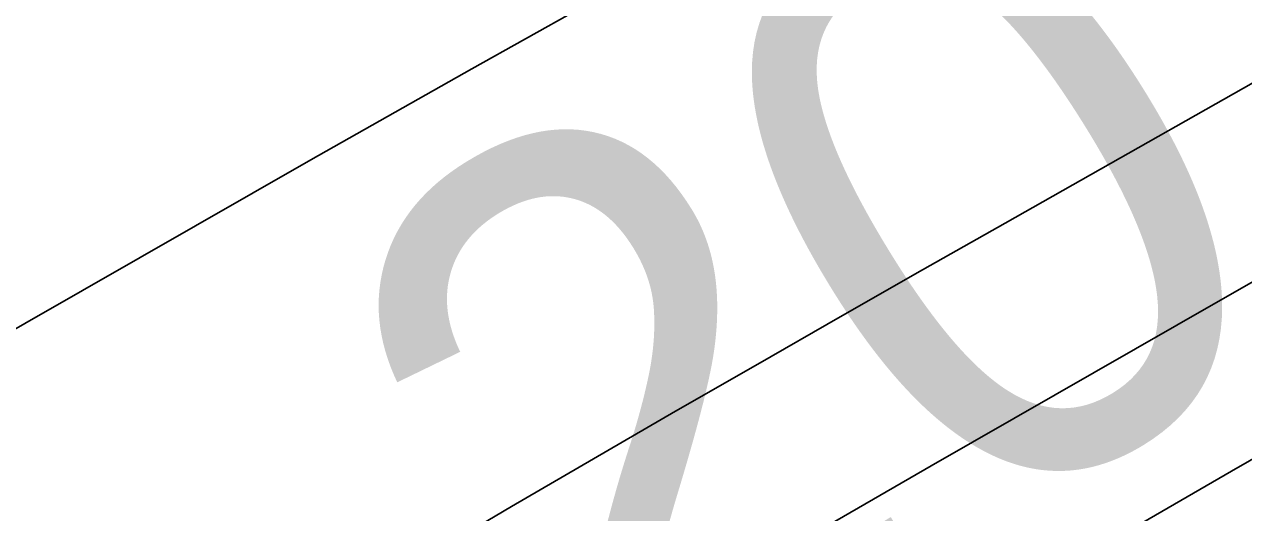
# Model space of a CAD drawing. Extents: x 3445503 to 3483459, y 540493 to 566012.
# Drawn here: x 3476409.2 to 3476550.2, y 551653.5 to 551710 of the extents above; entities that cross this region are included whole.
import ezdxf

# ---------------------------------------------------------------- set-up
doc = ezdxf.new("R2010")
doc.units = 0
for name, color, linetype in [('V-RIVR-EDGE', 7, 'Continuous'), ('V-RIVR-RANG', 7, 'Continuous'), ('V-TOPO-DPTH', 7, 'Continuous'), ('V-TOPO-MINR', 7, 'Continuous')]:
    doc.layers.add(name, color=color, linetype=linetype)

msp = doc.modelspace()

# ---------------------------------------------------------------- linework, layer by layer
at = {"layer": 'V-RIVR-EDGE'}
msp.add_spline([(3477967.3848833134, 552440.8059690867), (3477956.324274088, 552434.4645256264), (3477946.922800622, 552428.2304005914), (3477938.2208844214, 552423.7327046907), (3477929.172198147, 552419.58349804), (3477921.163822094, 552414.388823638), (3477919.4179374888, 552411.2644546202), (3477918.3664526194, 552407.7907367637), (3477915.2291897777, 552404.3221764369), (3477908.61305155, 552399.8193230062), (3477903.741938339, 552398.0932089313), (3477897.8270765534, 552396.0220439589), (3477895.3893709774, 552394.2899127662), (3477890.1714876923, 552392.9122879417), (3477887.3861524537, 552391.1810163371), (3477883.9004003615, 552387.3656859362), (3477874.497207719, 552380.4363015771), (3477864.3996153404, 552373.8562660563), (3477857.0907965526, 552370.3980207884), (3477852.909785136, 552366.5844095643), (3477848.381144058, 552362.7716579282), (3477844.5451835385, 552357.9142981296), (3477836.8938926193, 552356.5426904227), (3477833.4090001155, 552353.0749896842), (3477830.613349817, 552347.1721621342), (3477822.605833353, 552342.3251173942), (3477810.0688162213, 552333.3176913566), (3477792.657247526, 552321.1936325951), (3477781.52192369, 552316.7019538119), (3477774.9023471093, 552310.8085817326), (3477768.981468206, 552306.3040091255), (3477763.756708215, 552302.1453470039), (3477759.9310627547, 552301.4595431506), (3477756.0985405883, 552297.9927020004), (3477741.122958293, 552286.9055151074), (3477723.7062320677, 552272.6956783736), (3477708.732368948, 552262.3037508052), (3477698.9806870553, 552255.0275963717), (3477689.5869498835, 552251.922138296), (3477683.6652113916, 552247.0699360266), (3477677.043915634, 552240.4813046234), (3477664.1601284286, 552231.8223678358), (3477659.2829980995, 552227.6628461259), (3477652.325247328, 552225.5942599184), (3477646.05759835, 552221.4381765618), (3477633.1695132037, 552211.0410914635), (3477593.4640879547, 552180.5476742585), (3477582.3218874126, 552173.2749581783), (3477570.133359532, 552164.6143022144), (3477532.8716569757, 552138.2864238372), (3477506.055176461, 552118.5377213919), (3477500.1351571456, 552114.3807784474), (3477492.8237595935, 552109.879644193), (3477485.8591321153, 552105.0300206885), (3477479.9494278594, 552105.044633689), (3477473.686936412, 552102.974328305), (3477446.1786349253, 552084.6178636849), (3477429.4631851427, 552072.8397154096), (3477413.0962246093, 552061.4083372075), (3477403.3445427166, 552054.1321827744), (3477399.864807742, 552052.7502600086), (3477395.341324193, 552051.0232863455), (3477385.9467274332, 552047.5701986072), (3477366.105189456, 552036.8426756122), (3477295.433217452, 551995.3016125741), (3477256.0874561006, 551969.6741510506), (3477245.9924424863, 551964.1370045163), (3477236.5866710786, 551956.1647311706), (3477232.406519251, 551952.6987496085), (3477223.3586925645, 551948.89717262), (3477210.8268329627, 551941.975524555), (3477195.5096381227, 551933.3226048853), (3477189.23941038, 551928.1236325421), (3477182.2756424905, 551923.6216386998), (3477175.6646617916, 551921.2045632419), (3477171.836437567, 551919.4758704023), (3477168.3515450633, 551916.0081696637), (3477159.6496288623, 551911.5104737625), (3477143.6328767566, 551901.1211249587), (3477124.4848789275, 551889.6966234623), (3477117.871319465, 551886.2366590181), (3477112.3066661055, 551885.2075234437), (3477107.4346933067, 551883.1337797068), (3477100.8211338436, 551879.6738152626), (3477094.5517656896, 551874.8224725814), (3477091.412783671, 551870.6586529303), (3477085.147713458, 551867.54545856), (3477074.3548617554, 551860.9671422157), (3477058.344126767, 551853.011201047), (3477036.0640236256, 551840.203917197), (3477024.5707550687, 551831.5415420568), (3477014.1263926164, 551825.3099957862), (3477007.5162715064, 551823.2405499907), (3476990.806838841, 551813.8958093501), (3476960.862550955, 551794.5024728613), (3476943.4492630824, 551781.6831547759), (3476927.7818598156, 551771.9882057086), (3476905.500897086, 551758.8332921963), (3476879.0389229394, 551741.8647674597), (3476864.071076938, 551733.9062475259), (3476854.3211142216, 551727.325352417), (3476848.0526056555, 551722.8216393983), (3476839.70175747, 551719.7136025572), (3476833.4427043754, 551719.0338158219), (3476830.31231824, 551718.3462927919), (3476827.173336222, 551714.182473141), (3476822.9949035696, 551711.4117509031), (3476800.371468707, 551700.343474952), (3476764.179302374, 551684.7895373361), (3476719.29037737, 551666.8236817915), (3476694.587181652, 551658.1939710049), (3476687.274064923, 551652.9975774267), (3476681.7085519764, 551651.6208121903), (3476674.7516607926, 551649.8998556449), (3476665.709851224, 551648.5316862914), (3476648.669121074, 551645.7927688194), (3476639.2779626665, 551643.7301997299), (3476627.4490986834, 551639.9354994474), (3476617.009034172, 551635.4421014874), (3476607.2625098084, 551630.2517250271), (3476595.080858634, 551624.3721063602), (3476590.5590942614, 551623.3403920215), (3476578.3920560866, 551623.3704776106), (3476574.5664106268, 551622.6846737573), (3476569.6944378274, 551620.6109300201), (3476563.7744185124, 551616.4539870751), (3476559.595126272, 551613.3356351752), (3476542.5552557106, 551610.944347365), (3476516.4692776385, 551605.4467418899), (3476500.8139086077, 551600.6186080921), (3476493.860455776, 551600.2881701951), (3476490.382439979, 551599.6015067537), (3476484.8160674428, 551597.8771118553), (3476475.769959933, 551594.7707941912), (3476466.7143969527, 551587.8405502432), (3476459.750629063, 551583.3385564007), (3476454.1842565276, 551581.6141615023), (3476446.5243697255, 551576.7662571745), (3476440.255001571, 551571.9149144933), (3476435.0311011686, 551568.1038820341), (3476422.854607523, 551564.3100413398), (3476402.3126526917, 551551.4984595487), (3476381.420489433, 551537.6448483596), (3476372.0198755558, 551531.7583529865), (3476359.8339264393, 551524.140586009), (3476350.7740655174, 551515.4721937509), (3476342.071289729, 551510.6268681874), (3476327.10172455, 551501.9730889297), (3476312.481508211, 551494.0137094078), (3476294.027910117, 551482.2398590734), (3476278.3630856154, 551473.5877989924), (3476258.5155305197, 551460.4268683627), (3476247.7175212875, 551451.7627740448), (3476240.7477362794, 551444.8273725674), (3476231.3445436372, 551437.8979882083), (3476220.5534111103, 551432.0149311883), (3476209.412070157, 551425.0898447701), (3476201.752183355, 551420.2419404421), (3476188.86323862, 551409.4972256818), (3476180.8488454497, 551401.8691436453), (3476169.01310476, 551395.2934060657), (3476157.8666062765, 551386.2825416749), (3476151.592940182, 551379.6930506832), (3476140.805246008, 551375.200512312), (3476129.659607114, 551366.5372775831), (3476121.6409160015, 551357.171047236), (3476113.974152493, 551349.5421056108), (3476103.18130079, 551342.9637892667), (3476089.95590104, 551336.7391197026), (3476064.211535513, 551328.8072470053), (3476038.8070633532, 551317.7458477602), (3476021.0538821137, 551308.0560562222), (3476001.9050246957, 551296.2839250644), (3475987.974050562, 551285.889418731), (3475980.311584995, 551279.9986254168), (3475968.8286314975, 551275.5078062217), (3475961.8691615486, 551272.74396069), (3475958.38169028, 551268.2333709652), (3475953.4976832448, 551261.2928119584), (3475933.6613027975, 551252.651066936), (3475913.8197648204, 551241.923543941), (3475899.54373979, 551232.5727861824), (3475888.3989604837, 551224.2571811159), (3475872.030280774, 551212.1305435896), (3475859.1439148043, 551202.4287178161), (3475843.822422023, 551192.0376498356), (3475828.851137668, 551182.688611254), (3475807.6165022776, 551170.9216376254), (3475790.902771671, 551159.8387486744), (3475778.359737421, 551148.3979150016), (3475750.8454188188, 551127.6080427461), (3475732.386663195, 551113.7484144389), (3475710.1082792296, 551101.6363899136), (3475688.5242950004, 551089.1750165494), (3475657.5457140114, 551073.2605554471), (3475627.610881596, 551057.6911452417), (3475610.205330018, 551048.0004941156), (3475592.8023572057, 551039.3527319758), (3475578.883417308, 551033.8250409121), (3475567.7575489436, 551033.1572884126), (3475559.4084199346, 551030.7445108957), (3475547.22161123, 551022.7791142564), (3475531.193684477, 551007.8705798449), (3475514.128026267, 550995.0504021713), (3475489.7561280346, 550979.8148682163), (3475462.248686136, 550961.8060332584), (3475436.832179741, 550945.8778187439), (3475412.1117922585, 550930.2955147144), (3475404.102556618, 550924.7532106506), (3475394.356891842, 550919.9104638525), (3475383.5657593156, 550914.0274068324), (3475369.9892915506, 550906.4130782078), (3475361.2813582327, 550899.4819746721), (3475348.7563753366, 550895.3413639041), (3475341.099067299, 550891.5363485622), (3475331.346525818, 550883.9125644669), (3475319.5056275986, 550875.251048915), (3475304.183275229, 550864.5123512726), (3475282.257678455, 550854.4852451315), (3475261.025621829, 550843.7611604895), (3475243.971997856, 550835.8077980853), (3475209.5136818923, 550818.5114142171), (3475176.085361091, 550795.9980066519), (3475149.619948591, 550777.6389632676), (3475114.789934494, 550750.6098084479), (3475097.3766466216, 550737.7904903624), (3475087.6146496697, 550726.3427799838), (3475078.202861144, 550715.9370990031), (3475072.9712244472, 550708.9973995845), (3475070.5317996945, 550706.5700090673), (3475067.0529243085, 550705.5357159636), (3475062.1826706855, 550704.1572315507), (3475055.2206219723, 550700.3504970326), (3475048.2534157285, 550694.4579845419), (3475043.3668299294, 550686.4745365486), (3475033.264080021, 550677.8087230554), (3475023.50638101, 550668.099160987), (3475018.97344199, 550662.5482610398), (3475016.528000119, 550657.6874628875), (3475015.1288855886, 550654.2146046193), (3475012.339252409, 550650.7451847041), (3475004.6767868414, 550644.8543913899), (3475000.49319666, 550639.9978911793), (3474998.0511931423, 550636.527611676), (3474987.9467240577, 550627.1665388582), (3474974.703272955, 550613.6416463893), (3474958.329435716, 550599.4292308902), (3474946.4885374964, 550590.7677153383), (3474937.4321149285, 550583.4898417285), (3474926.2856164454, 550574.4789773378), (3474912.7005527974, 550563.388352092), (3474895.6417712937, 550553.3492117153), (3474877.8877304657, 550543.3117905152), (3474859.783481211, 550532.2323399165), (3474849.689327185, 550527.0428230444), (3474846.203575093, 550523.2274926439), (3474838.546267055, 550519.4224773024), (3474826.015267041, 550512.8484588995), (3474803.3961301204, 550503.518331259), (3474763.728526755, 550488.3206191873), (3474757.461737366, 550484.5121654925), (3474754.3296320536, 550483.1293831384), (3474743.1960273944, 550479.3329636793), (3474732.059843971, 550474.4936552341), (3474701.4383481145, 550462.4022608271), (3474681.260355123, 550456.1947830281), (3474669.430631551, 550452.0524530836), (3474656.205231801, 550445.8277835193), (3474651.328101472, 550441.6682618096), (3474649.580497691, 550437.8486334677), (3474646.428621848, 550428.4703688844), (3474639.474309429, 550427.7923013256), (3474629.0385428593, 550425.0370516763), (3474622.08423044, 550424.3589841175), (3474617.2174151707, 550424.3710183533), (3474614.0844502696, 550422.6406063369), (3474611.296536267, 550419.8664457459), (3474606.4228442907, 550417.0974426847), (3474599.8170211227, 550416.7661451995), (3474592.512500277, 550415.0460482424), (3474584.1633712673, 550412.633270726), (3474580.6801979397, 550409.8608293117), (3474579.97806191, 550407.0815111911), (3474579.2707683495, 550402.2164150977), (3474577.524024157, 550398.7444164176), (3474572.3009833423, 550395.2810136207), (3474569.5259631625, 550397.7212979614), (3474568.8350017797, 550399.4611654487), (3474566.39901538, 550398.4242935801), (3474565.003339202, 550396.3419539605), (3474560.8317832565, 550396.3522690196), (3474558.046448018, 550394.620997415), (3474557.349469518, 550393.9274572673), (3474552.8216880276, 550390.4623352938), (3474550.030335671, 550386.2976560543), (3474547.2398429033, 550382.480606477), (3474544.4553672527, 550381.0969645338), (3474541.6777683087, 550382.4943598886), (3474539.93876041, 550382.1510281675), (3474539.237483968, 550379.7193397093), (3474537.4838630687, 550373.4663037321), (3474536.4297994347, 550368.9496968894), (3474533.638447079, 550364.7850176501), (3474528.767333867, 550363.058903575), (3474524.9425479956, 550362.7207293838), (3474521.1297963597, 550367.2493704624), (3474518.3504782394, 550367.9515064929), (3474514.8690240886, 550365.8743244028), (3474513.4733479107, 550363.7919847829), (3474515.539355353, 550355.7913450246), (3474514.1368024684, 550350.9279681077), (3474510.6458928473, 550345.0268597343), (3474504.717277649, 550337.393620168), (3474501.5877511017, 550337.0537268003), (3474494.9827875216, 550337.0700589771), (3474490.1151126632, 550336.7344635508), (3474486.2911863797, 550336.7439190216), (3474483.5049915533, 550334.665017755), (3474481.7616857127, 550332.5835377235), (3474479.668171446, 550329.4600282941), (3474476.1884364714, 550328.0781055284), (3474468.885634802, 550327.0532678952), (3474462.629160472, 550327.4163701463), (3474450.808032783, 550326.750336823), (3474441.4194531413, 550325.7306567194), (3474433.070324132, 550323.3178792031), (3474424.3727058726, 550320.5583316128), (3474416.3677681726, 550316.7541758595), (3474412.183318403, 550311.5500459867), (3474406.9585584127, 550307.3913838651), (3474397.2111744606, 550301.8533777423), (3474391.99586994, 550301.5186419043), (3474386.088744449, 550302.5761438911), (3474381.571278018, 550303.282577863), (3474374.9663144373, 550303.29891004), (3474367.313304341, 550301.232043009), (3474361.396723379, 550298.4656187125), (3474352.692228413, 550292.9250338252), (3474347.1249962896, 550290.8530092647), (3474344.6941674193, 550291.9019153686), (3474343.6555763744, 550293.6426424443), (3474340.8745390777, 550293.6495191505), (3474339.4754245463, 550290.1766608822), (3474332.171763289, 550288.804193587), (3474327.3015096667, 550287.4257091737), (3474316.868321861, 550285.713348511), (3474310.6084091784, 550284.6859321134), (3474304.3545136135, 550286.0919233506), (3474293.2303644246, 550286.119430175), (3474261.933379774, 550282.0252371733), (3474232.365087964, 550274.1028199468), (3474219.840105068, 550269.962209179), (3474206.624160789, 550267.5614658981), (3474200.707579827, 550264.7950416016), (3474193.397901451, 550260.9891666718), (3474172.5229299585, 550254.0881487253), (3474156.866701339, 550248.9123852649), (3474145.3846074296, 550244.7691957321), (3474138.0800865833, 550243.0490987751), (3474131.475123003, 550243.0654309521), (3474123.8212533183, 550240.6509342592), (3474116.8617833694, 550237.8870887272), (3474100.516312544, 550235.1464520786), (3474090.0865630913, 550234.8246100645), (3474081.393242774, 550233.8032107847), (3474068.173860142, 550230.0119488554), (3474051.4764617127, 550225.5340234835), (3474039.295670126, 550220.0020344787), (3474031.2976091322, 550218.9789160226), (3474029.5560224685, 550217.5926953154), (3474028.8504480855, 550213.4228585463), (3474027.1131593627, 550213.77478615), (3474025.036836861, 550217.603869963), (3474021.9098890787, 550218.3068655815), (3474017.0361971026, 550215.53786252), (3474014.6010702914, 550214.8486203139), (3474009.387484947, 550215.2091437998), (3474003.125853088, 550213.4864680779), (3473996.173259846, 550213.5036598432), (3473986.43791013, 550212.8324689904), (3473971.4812387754, 550209.3931346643), (3473947.8217916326, 550201.1084747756), (3473927.9965858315, 550196.985915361), (3473915.481058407, 550196.6692308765), (3473910.9584344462, 550195.2898868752), (3473900.519229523, 550191.1441185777), (3473896.3399372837, 550188.0257666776), (3473890.081743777, 550187.6936096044), (3473880.6914449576, 550185.9786701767), (3473877.557620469, 550183.9006284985), (3473876.1593655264, 550180.7753998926), (3473870.9371843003, 550177.6596267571), (3473863.28589338, 550176.2880190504), (3473852.851845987, 550174.2280287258), (3473846.584197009, 550170.071945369), (3473843.4469341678, 550166.6033850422), (3473829.887658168, 550165.9416496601), (3473817.364394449, 550162.4962982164), (3473797.202733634, 550162.8937839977), (3473790.9393825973, 550160.4758489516), (3473774.2359670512, 550153.5645159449), (3473761.365933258, 550150.4676537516), (3473751.280375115, 550148.7544335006), (3473741.5476041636, 550149.1261316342), (3473732.1598841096, 550148.454081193), (3473721.729275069, 550147.7846095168), (3473708.5133307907, 550145.3838662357), (3473703.986408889, 550142.266373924), (3473699.8036782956, 550137.7575033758), (3473693.194416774, 550136.035687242), (3473684.503675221, 550136.0571769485), (3473676.5099121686, 550136.7722068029), (3473667.814872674, 550135.055548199), (3473650.414478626, 550127.4506750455), (3473634.408041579, 550121.2328821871), (3473613.526193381, 550111.5508269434), (3473599.600376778, 550103.2420985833), (3473599.594359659, 550100.8086909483), (3473599.5814658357, 550095.5942460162), (3473597.494828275, 550095.2517738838), (3473595.7566799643, 550095.256071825), (3473589.510520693, 550099.7907300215), (3473582.56308498, 550101.8936997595), (3473571.0870081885, 550100.1839178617), (3473560.30189278, 550096.7342684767), (3473548.8086242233, 550088.071893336), (3473541.4937883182, 550082.1802404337), (3473536.968585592, 550079.7580074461), (3473530.7095324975, 550079.0782207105), (3473522.3793144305, 550084.3132957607), (3473518.5588265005, 550085.7132698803), (3473509.867225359, 550085.3871299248), (3473487.609471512, 550081.6182172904), (3473463.9594798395, 550077.1574836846), (3473450.746973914, 550076.1472590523), (3473424.3279791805, 550076.5602174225), (3473415.2904675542, 550076.9301963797), (3473413.20039164, 550075.1972055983), (3473411.1094561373, 550073.1165851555), (3473410.044217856, 550064.0807927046), (3473387.095502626, 550062.0517475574), (3473385.3573543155, 550062.0560454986), (3473385.029495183, 550070.052387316), (3473384.336814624, 550071.0969954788), (3473381.21072643, 550072.1476207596), (3473364.172575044, 550070.4515922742), (3473359.2988830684, 550067.6825892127), (3473346.088955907, 550067.7152535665), (3473344.347369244, 550066.3290328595), (3473345.0245772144, 550059.0270907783), (3473343.6306202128, 550057.6400104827), (3473340.5079703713, 550060.081154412), (3473338.0840182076, 550063.9110978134), (3473333.2163433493, 550063.575502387), (3473315.824545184, 550059.4469258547), (3473309.9062450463, 550055.9852422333), (3473306.770701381, 550053.2119412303), (3473302.2523753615, 550053.57074554), (3473296.6954582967, 550055.6702769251), (3473292.871532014, 550055.6797323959), (3473289.7351287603, 550052.5588017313), (3473286.6013042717, 550050.4807600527), (3473283.1284460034, 550051.8798745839), (3473279.3070984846, 550052.9322190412), (3473267.4816728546, 550050.5280374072)], degree=3, dxfattribs=at)
at = {"layer": 'V-TOPO-DPTH'}
for points in [[(3477468.4400485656, 552222.3920382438), (3476838.64717599, 551865.9830362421), (3476782.7811805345, 551834.3613239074), (3476726.918803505, 551802.7332218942), (3476671.061854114, 551771.095535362), (3476615.208523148, 551739.4514591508), (3476522.6015007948, 551686.9738390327), (3476513.0593393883, 551681.5551162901), (3476503.523770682, 551676.1248411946), (3476493.9980910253, 551670.6772375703), (3476484.479004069, 551665.218081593), (3476474.9815291, 551659.7219185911), (3476465.5062755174, 551654.1879684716), (3476456.0643540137, 551648.5973376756), (3476446.644653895, 551642.968919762), (3475823.087225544, 551267.8436583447)], [(3475823.087225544, 551267.8436583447), (3476446.644653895, 551642.968919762), (3476456.0643540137, 551648.5973376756), (3476465.5062755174, 551654.1879684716), (3476474.9815291, 551659.7219185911), (3476484.479004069, 551665.218081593), (3476493.9980910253, 551670.6772375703), (3476503.523770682, 551676.1248411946), (3476513.0593393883, 551681.5551162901), (3476522.6015007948, 551686.9738390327), (3476615.208523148, 551739.4514591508), (3476671.061854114, 551771.095535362), (3476726.918803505, 551802.7332218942), (3476782.7811805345, 551834.3613239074), (3476838.64717599, 551865.9830362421), (3477468.4400485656, 552222.3920382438)], [(3477063.616202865, 552033.8583972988), (3476966.8010239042, 551979.8015569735), (3476869.7726858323, 551926.1328295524), (3476772.4246090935, 551873.0462714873), (3476674.8633732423, 551820.3478263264), (3476517.0995614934, 551735.7399005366), (3476498.3030304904, 551725.5594993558), (3476479.563399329, 551715.2764106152), (3476460.909117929, 551704.839290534), (3476442.311736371, 551694.2994828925), (3475907.3097783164, 551388.176088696)], [(3477063.616202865, 552033.8583972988), (3476966.8010239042, 551979.8015569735), (3476869.7726858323, 551926.1328295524), (3476772.4246090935, 551873.0462714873), (3476674.8633732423, 551820.3478263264), (3476517.0995614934, 551735.7399005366), (3476498.3030304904, 551725.5594993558), (3476479.563399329, 551715.2764106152), (3476460.909117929, 551704.839290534), (3476442.311736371, 551694.2994828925), (3475907.3097783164, 551388.176088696)], [(3476046.227800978, 551360.6550993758), (3476472.8207445, 551613.861159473), (3476498.0905545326, 551628.772095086), (3476523.4111539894, 551643.5957604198), (3476548.807937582, 551658.2885203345), (3476574.255510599, 551672.8940099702), (3477109.1992653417, 551978.0890694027)], [(3477109.1992653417, 551978.0890694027), (3476574.255510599, 551672.8940099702), (3476548.807937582, 551658.2885203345), (3476523.4111539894, 551643.5957604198), (3476498.0905545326, 551628.772095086), (3476472.8207445, 551613.861159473), (3476046.227800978, 551360.6550993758)]]:
    msp.add_lwpolyline(points, dxfattribs=at)
at = {"layer": 'V-TOPO-MINR'}
for points in [[(3475823.087225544, 551267.8436583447), (3476446.644653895, 551642.968919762), (3476456.0643540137, 551648.5973376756), (3476465.5062755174, 551654.1879684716), (3476474.9815291, 551659.7219185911), (3476484.479004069, 551665.218081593), (3476493.9980910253, 551670.6772375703), (3476503.523770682, 551676.1248411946), (3476513.0593393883, 551681.5551162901), (3476522.6015007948, 551686.9738390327), (3476615.208523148, 551739.4514591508), (3476671.061854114, 551771.095535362), (3476726.918803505, 551802.7332218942), (3476782.7811805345, 551834.3613239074), (3476838.64717599, 551865.9830362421), (3477468.4400485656, 552222.3920382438)], [(3476302.5714702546, 551535.6879290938), (3476372.958679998, 551576.939510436), (3476447.8030282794, 551620.5320675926), (3476480.9110450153, 551639.7451879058), (3476514.0595172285, 551658.8879960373), (3476547.268672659, 551677.925335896), (3476580.5182835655, 551696.8923635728), (3477400.3642529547, 552162.8427273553)], [(3475907.3097783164, 551388.176088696), (3476442.311736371, 551694.2994828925), (3476460.909117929, 551704.839290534), (3476479.563399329, 551715.2764106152), (3476498.3030304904, 551725.5594993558), (3476517.0995614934, 551735.7399005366), (3476674.8633732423, 551820.3478263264), (3476772.4246090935, 551873.0462714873), (3476869.7726858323, 551926.1328295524), (3476966.8010239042, 551979.8015569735), (3477063.616202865, 552033.8583972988)], [(3476046.227800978, 551360.6550993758), (3476472.8207445, 551613.861159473), (3476498.0905545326, 551628.772095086), (3476523.4111539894, 551643.5957604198), (3476548.807937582, 551658.2885203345), (3476574.255510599, 551672.8940099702), (3477109.1992653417, 551978.0890694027)]]:
    msp.add_lwpolyline(points, dxfattribs=at)

# ---------------------------------------------------------------- texts
at = {"layer": 'V-RIVR-RANG'}
msp.add_text('-20', height=67.00000000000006, rotation=31.59025000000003, dxfattribs=at).set_placement((3476449.170878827, 551607.4094624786))

doc.saveas('drawing.dxf')
